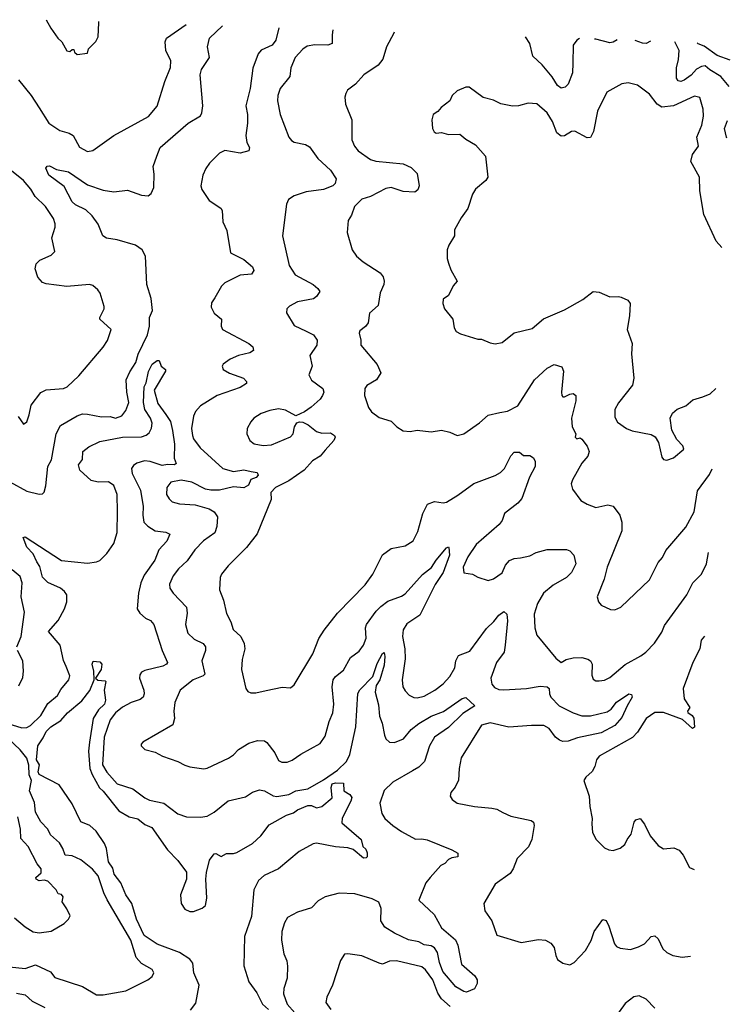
# Model space of a CAD drawing. Extents: x 1690054 to 1842981, y 782881 to 914114.
# Tile 693 of 693: x 1838883 to 1842981, y 901684 to 907362. Entities that reach past the tile are written whole.
import ezdxf

# ---------------------------------------------------------------- set-up
doc = ezdxf.new("R2010")
doc.units = 0

msp = doc.modelspace()

# ---------------------------------------------------------------- linework, layer by layer
at = {"layer": '0CON10XD'}
for points in [[(1839035.1, 907362.3), (1839062.9, 907312.9), (1839103.8, 907255), (1839126.7, 907235), (1839155, 907182.5), (1839171.7, 907178.3), (1839185, 907190), (1839195, 907190), (1839200, 907175), (1839215, 907162.5), (1839275, 907170), (1839280, 907195), (1839323, 907237), (1839336.1, 907263.9), (1839340, 907345), (1839339.7, 907351.5)], [(1838826.9, 904696.9), (1838925, 904644.3), (1838995, 904626.2), (1839015, 904627.5), (1839025, 904637.5), (1839033.9, 904673.9), (1839045.7, 904785), (1839066.4, 904825), (1839093.9, 904975), (1839117.8, 905022.2), (1839215, 905077.5), (1839245, 905088.5), (1839275, 905087.9), (1839355, 905071.5), (1839405, 905073.1), (1839435, 905064.4), (1839471.4, 905078.6), (1839495, 905108.8), (1839511.5, 905155), (1839500, 905215), (1839497.1, 905285), (1839517.7, 905332.3), (1839552.4, 905385), (1839566.4, 905433.6), (1839619.2, 905545), (1839632.1, 905595), (1839631.4, 905645), (1839648.5, 905685), (1839641.5, 905755), (1839615.5, 905835), (1839609.1, 905999.1), (1839588.5, 906035), (1839551.2, 906061.2), (1839445, 906092.7), (1839383.1, 906103.1), (1839362.5, 906115), (1839335, 906183.3), (1839301.5, 906231.5), (1839264.2, 906265), (1839205, 906294.3), (1839185, 906311.2), (1839139.5, 906399.5), (1839051.4, 906465), (1839034.1, 906505.9), (1839041.7, 906518.3), (1839055, 906520), (1839095, 906499.2), (1839165, 906485.5), (1839275, 906410.9), (1839365, 906378.8), (1839425, 906368.7), (1839505, 906379.4), (1839585, 906350.9), (1839624.3, 906345.7), (1839640.7, 906359.3), (1839655.6, 906395), (1839658.1, 906471.9), (1839652.5, 906515), (1839674, 906576), (1839692.5, 906625), (1839853.8, 906766.2), (1839925, 906808.5), (1839933.8, 906825), (1839938.5, 906865), (1839924.6, 907045), (1839932.2, 907075), (1839977.5, 907145), (1839966.1, 907205), (1839977.3, 907255), (1840052.1, 907326.3)], [(1838876.5, 907015), (1838950, 906925), (1838995, 906854), (1839050.8, 906765), (1839115, 906722.5), (1839168.3, 906708.3), (1839191.2, 906695), (1839227.9, 906627.9), (1839275, 906602.9), (1839305, 906608), (1839425, 906694), (1839625, 906804.2), (1839675.6, 906864.4), (1839719.4, 907005), (1839753, 907087), (1839754.3, 907125), (1839725.7, 907185), (1839722, 907235), (1839728.8, 907255), (1839843.6, 907333.6)], [(1840378, 907314.7), (1840360.3, 907245), (1840339.2, 907215), (1840275, 907187.5), (1840258.9, 907165), (1840227.1, 907082.9), (1840212.1, 906965), (1840186.8, 906865), (1840196.2, 906815), (1840197.2, 906765), (1840187.3, 906695), (1840193.3, 906655), (1840207.5, 906625), (1840205, 906606.2), (1840155, 906592.3), (1840065, 906607.1), (1840035, 906592.7), (1839976.7, 906535), (1839956.4, 906505), (1839938.8, 906465), (1839928.5, 906405), (1839933.4, 906383.4), (1839975, 906320), (1840042.5, 906275), (1840051.2, 906261.2), (1840055, 906197.5), (1840076.8, 906146.8), (1840097.9, 906017.9), (1840175, 905979.3), (1840225, 905937.8), (1840233.5, 905915), (1840218.8, 905895), (1840155, 905888.7), (1840065.6, 905845), (1840047.1, 905825), (1840007.5, 905757.5), (1839989.8, 905730.2), (1839986.7, 905705), (1840005, 905670.8), (1840047.5, 905635), (1840044.3, 905595), (1840052.5, 905575), (1840204, 905495), (1840227.5, 905475), (1840231.2, 905455), (1840209.3, 905440.7), (1840145, 905425.5), (1840096.2, 905405), (1840056.7, 905375), (1840051.2, 905365), (1840056.7, 905345), (1840093.5, 905323.5), (1840173.3, 905295), (1840191.2, 905275), (1840191.2, 905265), (1840155, 905242.2), (1840022, 905195), (1839926, 905135), (1839896.8, 905103.2), (1839886.1, 905076.1), (1839874.3, 905005), (1839879.4, 904965), (1839885.6, 904945), (1839922.8, 904892.8), (1840054.3, 904775), (1840115, 904756.9), (1840175.8, 904765.8), (1840217.7, 904757.7), (1840251.8, 904751.8), (1840257.9, 904735), (1840247.4, 904722.6), (1840215, 904711.2), (1840202.9, 904677.1), (1840175, 904662.9), (1840115, 904667.5), (1840035, 904650), (1839985, 904649.4), (1839955, 904655.6), (1839875, 904696.1), (1839815, 904707.5), (1839754.5, 904695.5), (1839732, 904665), (1839730, 904625), (1839745, 904598.8), (1839762.6, 904582.6), (1839805, 904570), (1839895, 904565.5), (1839975, 904542.3), (1840004.7, 904524.7), (1840023.9, 904495), (1840020.5, 904439.5), (1840007.7, 904402.3), (1839943.4, 904356.6), (1839892.5, 904305), (1839848.6, 904241.4), (1839799.4, 904195), (1839768, 904155), (1839746.4, 904106.4), (1839749.2, 904085), (1839767.5, 904055), (1839845.3, 903975.3), (1839849.3, 903939.3), (1839839.2, 903875), (1839852.5, 903825), (1839889.8, 903789.8), (1839941.9, 903765), (1839955.4, 903745), (1839954.6, 903725), (1839933.8, 903665), (1839951.2, 903588.8), (1839941, 903579), (1839883.1, 903555), (1839808.1, 903495), (1839778.5, 903425), (1839771.1, 903375), (1839776.6, 903333.4), (1839765.8, 903295), (1839593.9, 903196.1), (1839583.3, 903185), (1839583.3, 903175), (1839605, 903154), (1839665, 903139.2), (1839705.8, 903115.8), (1839795, 903084.2), (1839835, 903062.9), (1839865, 903052.9), (1839945, 903042.5), (1839965, 903046), (1840086.4, 903103.6), (1840115, 903122.5), (1840145.4, 903154.6), (1840205, 903190.5), (1840254.6, 903205.4), (1840295, 903204.4), (1840308.1, 903195), (1840353.8, 903133.8), (1840375, 903091.2), (1840395, 903080.8), (1840425, 903081.4), (1840455, 903091.4), (1840505, 903126.9), (1840615, 903188), (1840645, 903230), (1840667.9, 903315), (1840689.5, 903365), (1840694.5, 903415), (1840684.7, 903515), (1840690.9, 903555), (1840705, 903575.6), (1840749.3, 903610.7), (1840790.6, 903685), (1840840.2, 903719.8), (1840865, 903754.4), (1840881.3, 903795), (1840877.2, 903855), (1840883.1, 903875), (1840937.8, 903952.2), (1840965, 903977.8), (1841005, 904008.4), (1841085, 904037.5), (1841105, 904050.6), (1841206.5, 904163.5), (1841256.8, 904203.2), (1841285, 904246.2), (1841345, 904316.2), (1841355, 904322.5), (1841357.7, 904317.7), (1841361.5, 904275), (1841325.7, 904175), (1841279.7, 904105), (1841190.8, 903929.2), (1841115, 903877.7), (1841095, 903844), (1841090, 903805), (1841104, 903735), (1841106, 903676), (1841088.9, 903555), (1841093.1, 903515), (1841105, 903491.2), (1841127.9, 903467.9), (1841155, 903454.3), (1841175, 903451.9), (1841215, 903461.1), (1841276.2, 903495), (1841325, 903532), (1841362.9, 903575), (1841392.9, 903625), (1841397.7, 903665), (1841414.1, 903695.9), (1841478.3, 903721.7), (1841575, 903851.2), (1841617.8, 903892.2), (1841645, 903929.1), (1841675, 903950), (1841691.4, 903935), (1841696, 903896), (1841683.2, 903755), (1841675.8, 903714.2), (1841632.6, 903655), (1841598.9, 903565), (1841605, 903531.2), (1841621.5, 903511.5), (1841645, 903500.4), (1841675, 903497.9), (1841805, 903505.9), (1841885, 903518.4), (1841924.5, 903514.5), (1841935.7, 903505), (1841937.3, 903475), (1841945.5, 903455), (1841993.6, 903405), (1842075, 903364.6), (1842125, 903347.7), (1842175, 903347.5), (1842270, 903370), (1842293.8, 903386.2), (1842325, 903426.2), (1842395, 903474), (1842410, 903470), (1842413.8, 903455), (1842386.4, 903406.4), (1842355, 903338), (1842315, 903292.9), (1842235, 903249.6), (1842098.9, 903221.1), (1842045, 903200.8), (1842015, 903200.7), (1841995, 903207.5), (1841973.1, 903225), (1841935.2, 903275.2), (1841905, 903291.2), (1841835, 903292.5), (1841702.9, 903282.9), (1841595, 903307.5), (1841545, 903294.3), (1841428.1, 903105), (1841416.7, 903045), (1841413.6, 902976.4), (1841395, 902936.7), (1841370, 902905), (1841366.2, 902885), (1841376.7, 902865), (1841405, 902844), (1841505, 902824.2), (1841605, 902816.2), (1841635, 902808.8), (1841669.7, 902789.7), (1841715, 902769.2), (1841832.5, 902745), (1841846.7, 902735), (1841848.8, 902715), (1841835.7, 902634.3), (1841817.6, 902592.4), (1841752.5, 902525), (1841729.2, 902465), (1841711.2, 902438.8), (1841625, 902376.7), (1841558.8, 902265), (1841565, 902222.5), (1841606.2, 902165), (1841633.6, 902083.6), (1841775, 902040.8), (1841875, 902058.8), (1841915, 902053.3), (1841945, 902036.7), (1841965, 902012.5), (1841973.8, 901965), (1841985, 901942.5), (1842015, 901921.2), (1842055, 901911.2), (1842080, 901925), (1842145, 901993.8), (1842177.8, 902052.2), (1842195.7, 902105), (1842245, 902172.5), (1842265, 902167.5), (1842280.6, 902135), (1842313.2, 902033.2), (1842325, 902018.6), (1842345, 902007.8), (1842405, 902001.1), (1842452, 902015), (1842486.3, 902033.7), (1842525, 902075.8), (1842545, 902080), (1842565, 902061.2), (1842592.2, 902005), (1842615, 901983.5), (1842648.8, 901965), (1842703.1, 901956.9), (1842750.3, 901961.8)], [(1840688.3, 907303.7), (1840684.4, 907275), (1840684, 907225), (1840660, 907215), (1840585, 907217.1), (1840540.3, 907209.7), (1840515, 907192.9), (1840470.6, 907145), (1840447.1, 907085), (1840440, 907035), (1840384.6, 906965.4), (1840370.6, 906925), (1840370, 906895), (1840385.8, 906815), (1840435.5, 906685.5), (1840450, 906665), (1840465, 906655.6), (1840531.7, 906641.7), (1840555, 906629.2), (1840602.3, 906562.3), (1840675, 906494.2), (1840707.5, 906445), (1840702.9, 906417.1), (1840688.8, 906405), (1840635, 906382.5), (1840535, 906369.6), (1840465, 906345.7), (1840433.8, 906325), (1840422.3, 906297.7), (1840399.2, 906115), (1840436.9, 905945), (1840470.6, 905890.6), (1840575.5, 905835.5), (1840602.9, 905812.9), (1840613.8, 905795), (1840595, 905766.2), (1840576.8, 905753.2), (1840485, 905735.6), (1840439.1, 905710.9), (1840423.8, 905695), (1840422.3, 905672.3), (1840465, 905598.8), (1840535.5, 905565.5), (1840578, 905545), (1840599.2, 905515), (1840595.8, 905485), (1840556, 905425), (1840570, 905365), (1840550, 905315), (1840565, 905284.2), (1840631.4, 905235), (1840636.9, 905215), (1840629.4, 905195), (1840615, 905174.3), (1840563, 905127), (1840525, 905100.8), (1840475, 905077.5), (1840415, 905111.4), (1840375, 905117.8), (1840325, 905109.4), (1840275, 905090.8), (1840233.8, 905065), (1840215, 905043.3), (1840194, 905005), (1840192, 904975), (1840210, 904935), (1840235, 904915.8), (1840287.6, 904907.6), (1840335, 904911.5), (1840445, 904956), (1840459.4, 904975), (1840468, 905015), (1840482, 905038), (1840496.1, 905043.9), (1840515, 905042), (1840546.7, 905026.7), (1840595, 904988.1), (1840625, 904978.6), (1840675, 904980), (1840698.8, 904965), (1840702, 904955), (1840694, 904935), (1840645, 904880.8), (1840615, 904845.7), (1840572.4, 904817.6), (1840522.9, 904765), (1840435, 904702.2), (1840358.6, 904665), (1840331.9, 904635), (1840332.9, 904595), (1840252.1, 904397.9), (1840191.3, 904318.7), (1840085, 904212), (1840045.8, 904165), (1840039.2, 904145), (1840035.7, 904075), (1840058.6, 904015), (1840075, 903937.5), (1840100.3, 903890.3), (1840113.8, 903845), (1840157.5, 903805), (1840178.1, 903765), (1840180.6, 903735), (1840166.6, 903673.4), (1840162.5, 903615), (1840186.1, 903506.1), (1840198.3, 903488.3), (1840215, 903481.2), (1840245, 903481.2), (1840303.8, 903493.8), (1840396.1, 903513.9), (1840445, 903510), (1840465, 903526.2), (1840572.9, 903705), (1840607, 903793), (1840638.3, 903841.7), (1840715, 903940), (1840875, 904104), (1840920, 904165), (1840974.6, 904275.4), (1841025, 904311.9), (1841105, 904328.6), (1841152.8, 904357.2), (1841178.3, 904411.7), (1841208.5, 904515), (1841235, 904568), (1841275, 904584.3), (1841325, 904575.6), (1841345, 904579.5), (1841409.2, 904620.8), (1841502.3, 904687.7), (1841625, 904733.3), (1841655, 904750.6), (1841679.4, 904775), (1841715, 904846.7), (1841735, 904868.8), (1841765, 904868.8), (1841788.3, 904848.3), (1841825, 904850), (1841845.5, 904835.5), (1841855.8, 904815), (1841855.6, 904785), (1841822.5, 904725), (1841778.5, 904601.5), (1841754.5, 904575), (1841677.9, 904515), (1841665.4, 904475), (1841647.9, 904452.1), (1841514.7, 904335.3), (1841467.1, 904265), (1841440.8, 904205), (1841445, 904173.3), (1841493.9, 904163.9), (1841525, 904146.7), (1841585, 904127.5), (1841615, 904138.8), (1841665, 904172.9), (1841683.9, 904216.1), (1841707.3, 904242.7), (1841734.6, 904255.4), (1841770.6, 904259.4), (1841825, 904270.9), (1841860.6, 904289.4), (1841925, 904306.9), (1842036.5, 904306.5), (1842055, 904300), (1842078, 904275), (1842090, 904225), (1842065.4, 904175), (1842035.5, 904145), (1841958.5, 904101.5), (1841903.1, 904055), (1841868.8, 903995), (1841850, 903935), (1841854.4, 903855), (1841865, 903813.3), (1841975, 903680), (1842005, 903655.8), (1842035, 903673.5), (1842075, 903681.5), (1842125, 903683.3), (1842160, 903675), (1842174.3, 903664.3), (1842184, 903645), (1842182.5, 903582.5), (1842189.3, 903559.3), (1842205, 903550), (1842225, 903548.8), (1842255, 903554.2), (1842285, 903568.6), (1842375, 903644.4), (1842465.3, 903694.7), (1842494.2, 903715), (1842543.3, 903766.7), (1842585, 903829.5), (1842601.2, 903868.8), (1842729.1, 904045), (1842765.3, 904115), (1842814.6, 904165), (1842843.6, 904225), (1842854.1, 904289.8)], [(1841041.8, 907291.2), (1841040.8, 907285), (1840997.5, 907205), (1840977.5, 907135), (1840949.7, 907100.3), (1840866.7, 907045), (1840819.7, 906990.3), (1840773.3, 906955), (1840762.7, 906937.3), (1840758, 906915), (1840762.5, 906875), (1840798.1, 906785), (1840798.7, 906668.7), (1840813.6, 906633.6), (1840835, 906606), (1840905, 906556.7), (1840937.2, 906547.2), (1841095, 906530.8), (1841140.8, 906510.8), (1841175.7, 906475.7), (1841186, 906405), (1841178.8, 906381.2), (1841162, 906368), (1841095, 906371.8), (1841025, 906393.8), (1840995, 906388.8), (1840905, 906342.5), (1840855, 906326.4), (1840812.9, 906285), (1840795.6, 906234.4), (1840778, 906205), (1840772, 906135), (1840800, 906035), (1840825, 905998.8), (1840863.8, 905965), (1840962.2, 905902.2), (1840979.1, 905879.1), (1840984.2, 905855), (1840982.5, 905835), (1840962.1, 905787.9), (1840949.4, 905715), (1840899.5, 905670.5), (1840893.3, 905615), (1840877.7, 905592.3), (1840845, 905567.5), (1840840, 905555), (1840850, 905515), (1840850, 905485), (1840945, 905373.3), (1840966.2, 905325), (1840941.2, 905285), (1840885, 905252), (1840872.9, 905235), (1840870.8, 905195), (1840894, 905125), (1840911.7, 905101.7), (1840955, 905068.8), (1841025, 905046.7), (1841057.5, 905015), (1841095, 904991.2), (1841135, 904988), (1841175, 904995.8), (1841255, 904985.8), (1841315, 904995.8), (1841364.1, 904984.1), (1841405, 904964), (1841445, 904974.2), (1841535, 905037.5), (1841585, 905082), (1841652, 905098), (1841695, 905105.6), (1841755, 905135.6), (1841850.9, 905285), (1841925, 905352.2), (1841965, 905373.5), (1842009.6, 905359.6), (1842019.6, 905335), (1842006.7, 905215), (1842010, 905195), (1842015, 905187.5), (1842025, 905186.7), (1842055, 905203.3), (1842075, 905206.7), (1842090, 905195), (1842090.8, 905165), (1842065.6, 905065), (1842069.4, 905015), (1842090.6, 904975), (1842085.7, 904955), (1842095, 904945.7), (1842115, 904950.6), (1842125, 904942.9), (1842155, 904902), (1842166.9, 904873.1), (1842160, 904845), (1842124.3, 904805), (1842070.5, 904709.5), (1842063.3, 904685), (1842070, 904655), (1842119.1, 904589.1), (1842155, 904568), (1842205, 904550), (1842275, 904564), (1842305, 904556), (1842344.2, 904505), (1842354.4, 904465), (1842355.8, 904415), (1842271.4, 904205), (1842254, 904135), (1842213.3, 904035), (1842220, 904005), (1842236.1, 903986.1), (1842290.5, 903960.5), (1842315, 903958.8), (1842348.8, 903975), (1842515, 904131.2), (1842565, 904232.5), (1842588.8, 904261.2), (1842609.5, 904300.5), (1842725, 904436), (1842772.2, 904525), (1842791.5, 904645), (1842860.3, 904739.7), (1842875.6, 904772.9)], [(1842111.6, 907253.3), (1842095, 907243.8), (1842074.3, 907215), (1842071.8, 907111.8), (1842070, 907055), (1842045, 906991.2), (1842027.6, 906972.4), (1842005, 906967.5), (1841985, 906982.5), (1841953.2, 907033.2), (1841895, 907101.9), (1841841.7, 907151.7), (1841825.5, 907225.5), (1841800.3, 907264.3)], [(1842328.6, 907245.6), (1842305, 907232.3), (1842285, 907229.2), (1842205, 907250), (1842197, 907250.3)], [(1842521.1, 907238.8), (1842495, 907225.4), (1842475, 907226.2), (1842432.4, 907241.9)], [(1842973.8, 906977.4), (1842926.2, 907035), (1842862.2, 907072.2), (1842835, 907095.3), (1842815, 907093.2), (1842785, 907076.6), (1842755, 907042.7), (1842715, 907012.7), (1842695, 907005.4), (1842679.2, 907009.2), (1842671.3, 907025), (1842670.6, 907085), (1842682.7, 907132.7), (1842686.2, 907185), (1842661.2, 907233.8)], [(1842980.6, 907129.3), (1842904, 907155), (1842830.3, 907210.3), (1842795, 907222.5), (1842788.7, 907229.3)], [(1842932.4, 906048.6), (1842899.2, 906085), (1842828.9, 906238.9), (1842804.5, 906375.5), (1842803.8, 906455), (1842753.3, 906545), (1842761.8, 906585), (1842797.6, 906632.4), (1842787.3, 906685), (1842816.1, 906753.9), (1842825.2, 906805), (1842824.3, 906845.7), (1842805, 906912.9), (1842775, 906920.4), (1842653.9, 906866.1), (1842585, 906857.5), (1842558.6, 906875), (1842515, 906932), (1842446, 906985), (1842391.2, 906998.8), (1842355, 906992), (1842268.8, 906945), (1842215.6, 906835), (1842191.7, 906718.3), (1842175, 906682), (1842155, 906681.4), (1842085, 906719.5), (1842065, 906716.9), (1842025, 906692.9), (1842005, 906691.4), (1841980.3, 906710.3), (1841954.4, 906775), (1841924.4, 906825), (1841865, 906877.5), (1841815, 906880), (1841760, 906865), (1841725, 906864.2), (1841657.7, 906877.7), (1841615, 906898), (1841555, 906913.8), (1841475, 906973.3), (1841455, 906973.3), (1841405, 906952.5), (1841377.5, 906925), (1841362.5, 906895), (1841314.1, 906855.9), (1841295, 906832.5), (1841267.5, 906815), (1841260, 906785), (1841263.8, 906735), (1841273.8, 906715), (1841285, 906708), (1841315, 906711.2), (1841355, 906700), (1841421.7, 906701.7), (1841455, 906672.5), (1841510.5, 906640.5), (1841569.2, 906575), (1841582, 906455), (1841571.2, 906435), (1841512, 906385), (1841494.3, 906355.7), (1841467, 906273), (1841429.5, 906220.5), (1841390.5, 906149.5), (1841390, 906115), (1841357.3, 906062.7), (1841348.8, 906035), (1841348, 905985), (1841355, 905957.5), (1841369.3, 905919.3), (1841406, 905854), (1841383, 905827), (1841355, 905772.5), (1841325, 905750), (1841322.5, 905725), (1841333.3, 905695), (1841380, 905635), (1841387.5, 905585), (1841400, 905565), (1841425, 905550), (1841525, 905520), (1841545, 905520), (1841595, 905498.8), (1841625, 905493.8), (1841665, 905501.2), (1841734.1, 905555.9), (1841838.3, 905581.7), (1841903, 905637), (1842025, 905688.8), (1842130.7, 905749.3), (1842190, 905795), (1842225, 905791.2), (1842285, 905763.8), (1842335, 905766.7), (1842351.7, 905761.7), (1842390, 905745), (1842404, 905725), (1842400, 905655), (1842386.1, 905576.1), (1842414, 905495), (1842410, 905435), (1842424, 905295), (1842415.7, 905254.3), (1842335, 905153.3), (1842314.2, 905115), (1842315, 905070), (1842330.7, 905040.7), (1842382.5, 905005), (1842415, 904991.2), (1842525, 904970), (1842546.4, 904956.4), (1842567.5, 904925), (1842585, 904840), (1842595, 904826.2), (1842615, 904822.5), (1842652.5, 904835), (1842712.5, 904885), (1842707.5, 904905), (1842671.7, 904941.7), (1842643.3, 904995), (1842633.3, 905065), (1842646.4, 905093.6), (1842675, 905116.7), (1842725, 905136.2), (1842765, 905170.8), (1842822.1, 905187.9), (1842865, 905204.2), (1842896.2, 905235.3)], [(1842960.5, 906679), (1842958.9, 906685), (1842947.9, 906735), (1842965.1, 906780.8)], [(1838875, 905073.3), (1838905, 905030), (1838925, 905044), (1838936.9, 905083.1), (1838950, 905140), (1839005, 905212.2), (1839035, 905227.9), (1839136.2, 905235), (1839156, 905245), (1839225, 905308.6), (1839365, 905473.8), (1839388.5, 905511.5), (1839410.6, 905575), (1839346, 905635), (1839344.2, 905645.8), (1839370, 905695), (1839369.3, 905709.3), (1839346.7, 905785), (1839333.3, 905805), (1839305, 905828.8), (1839285, 905835.8), (1839155, 905823.2), (1839035, 905838.9), (1839015, 905846), (1838987.9, 905877.9), (1838972.9, 905925), (1838978, 905955), (1838998.8, 905975), (1839063.8, 906005), (1839086, 906025), (1839068.6, 906105), (1839086.7, 906165), (1839087.5, 906185), (1839078.2, 906215), (1839031.1, 906285), (1838971.8, 906341.8), (1838947.5, 906385), (1838905.3, 906435), (1838835, 906490)], [(1838815, 903302.7), (1838895, 903279.4), (1838925, 903280.9), (1838945, 903291.2), (1839005, 903350), (1839045, 903418.8), (1839101.2, 903465), (1839119.7, 903500.3), (1839167.3, 903555), (1839172.2, 903577.8), (1839151.8, 903631.8), (1839136, 903666), (1839115.8, 903755), (1839050, 903835), (1839105, 903898.1), (1839141.1, 903965), (1839154.1, 904005), (1839154.4, 904045), (1839141.9, 904065), (1839117.5, 904085), (1839045.8, 904115.8), (1839015, 904148.2), (1838999.2, 904209.2), (1838981, 904235), (1838961.2, 904281.2), (1838925, 904321.2), (1838903.6, 904376.4), (1838915, 904380), (1839123.3, 904243.3), (1839275, 904228.9), (1839325, 904235.7), (1839345, 904244.2), (1839386.1, 904283.9), (1839425, 904341.2), (1839444.5, 904405), (1839447.4, 904525), (1839444.2, 904625), (1839425, 904676.4), (1839395, 904697.5), (1839335, 904696.2), (1839296, 904705), (1839229.5, 904765), (1839222.7, 904795), (1839244.7, 904825.3), (1839247.3, 904872.7), (1839281.5, 904898.5), (1839345, 904929.5), (1839475, 904953.9), (1839585, 904957.3), (1839613.1, 904966.9), (1839629.3, 904980.7), (1839643.3, 905006.7), (1839647.7, 905035), (1839637.3, 905065), (1839605.3, 905115), (1839597.7, 905155), (1839600.8, 905245), (1839612.5, 905267.5), (1839625, 905333.8), (1839646, 905375), (1839675, 905396.2), (1839686.7, 905396.7), (1839698.6, 905365), (1839723.8, 905345), (1839724, 905335), (1839658.8, 905225), (1839679.7, 905149.7), (1839725.3, 905085.3), (1839751.8, 905045), (1839765, 904993.8), (1839775.3, 904914.7), (1839774.2, 904834.2), (1839785, 904803.3), (1839775.3, 904794.7), (1839735, 904796.9), (1839705, 904790.6), (1839635, 904815.3), (1839602.6, 904817.4), (1839559.4, 904805), (1839538.5, 904791.5), (1839527.5, 904775), (1839530.9, 904745), (1839579.6, 904649.6), (1839594.9, 904554.9), (1839592.5, 904505), (1839599.6, 904465), (1839621.9, 904441.9), (1839665, 904414.5), (1839726.4, 904406.4), (1839748.8, 904395), (1839731.1, 904355), (1839685, 904305.8), (1839661.6, 904245), (1839601.5, 904158.5), (1839581.7, 904115), (1839568.8, 904055), (1839560.3, 903965), (1839575, 903939.5), (1839608.3, 903911.7), (1839636.9, 903896.9), (1839655.6, 903875), (1839705.5, 903725), (1839736, 903655), (1839730, 903645), (1839708.8, 903635), (1839605, 903610), (1839585, 903600), (1839576, 903585), (1839574.3, 903565), (1839598.9, 903495), (1839600.6, 903475), (1839594.3, 903455), (1839578.4, 903441.6), (1839525, 903423.9), (1839475, 903397.2), (1839435.3, 903365), (1839404.5, 903325), (1839369.8, 903225), (1839360.5, 903065), (1839385, 903023.6), (1839445, 902956.2), (1839536, 902926), (1839605.3, 902875.3), (1839632.3, 902862.3), (1839715, 902844.3), (1839795, 902781.9), (1839845, 902765.8), (1839925, 902764.3), (1839965, 902770), (1840005, 902792.9), (1840085, 902857.1), (1840185, 902881.2), (1840225, 902908.6), (1840265, 902921.9), (1840295, 902914.4), (1840345, 902885.6), (1840365, 902883.3), (1840435, 902893.9), (1840475, 902914.6), (1840545, 902927.1), (1840635, 902978.9), (1840715, 903034.2), (1840767.8, 903085), (1840786.5, 903125), (1840821.1, 903285), (1840833, 903477), (1840845, 903496.9), (1840919.5, 903575), (1840945, 903650), (1840975, 903706.7), (1840985, 903712.5), (1840989.2, 903690.8), (1840985, 903640), (1840959.8, 903555), (1840937.6, 903522.4), (1840931.9, 903485), (1840951.3, 903411.3), (1840957.9, 903345), (1840973, 903305), (1840986.6, 903236.6), (1840995, 903215.8), (1841015, 903195.7), (1841044.4, 903194.4), (1841095.6, 903214.4), (1841140.6, 903269.4), (1841185, 903303.6), (1841255, 903345.3), (1841327.3, 903372.7), (1841435, 903448.6), (1841455, 903453.3), (1841506.7, 903405), (1841438.8, 903361.2), (1841355, 903280.4), (1841275, 903225.4), (1841245.2, 903174.8), (1841218, 903085), (1841185, 903051.6), (1841149, 903031)], [(1838867.1, 903745), (1838891.1, 903805), (1838911.4, 903945), (1838891.9, 904035), (1838898.1, 904115), (1838885, 904151.2), (1838839.3, 904189.3)], [(1842832.6, 903807.7), (1842813.3, 903785), (1842805.4, 903735), (1842765.3, 903654.7), (1842708.9, 903505), (1842714.4, 903445), (1842746.5, 903395), (1842734.6, 903375), (1842736.6, 903366.6), (1842760.4, 903350.4), (1842770.8, 903335), (1842775, 903282.5), (1842762.5, 903275), (1842705, 903326.2), (1842595, 903367.5), (1842545, 903367.3), (1842495, 903333.1), (1842445.8, 903254.2), (1842417.2, 903222.8), (1842223.5, 903115), (1842210, 903095), (1842200, 903055), (1842185, 903026.7), (1842146.7, 902995), (1842136.7, 902975), (1842166, 902885), (1842170, 902825), (1842184, 902755), (1842182.5, 902725), (1842186.2, 902675), (1842207.5, 902635), (1842255, 902587.5), (1842280, 902575), (1842305, 902571.2), (1842345, 902584), (1842373.3, 902605), (1842386, 902635), (1842408, 902665), (1842426.7, 902735), (1842435, 902747.5), (1842460, 902755), (1842485, 902722.5), (1842518.8, 902655), (1842565, 902600), (1842595, 902581.2), (1842655, 902586.2), (1842685, 902573.3), (1842708.8, 902545), (1842745, 902473.8), (1842772.6, 902460.8)], [(1838878.7, 903521.3), (1838900.9, 903569.1), (1838905.7, 903605), (1838900.8, 903665), (1838870.8, 903725)], [(1839868.8, 901651.2), (1839898.9, 901691.1), (1839917, 901795), (1839887.8, 901865), (1839882.3, 901922.3), (1839864.8, 901944.8), (1839805, 901982.1), (1839675, 902031.5), (1839601.7, 902081.7), (1839556.8, 902175), (1839529.2, 902265), (1839494.9, 902314.9), (1839465.6, 902385), (1839427.5, 902435), (1839419.5, 902469.5), (1839394.5, 902505), (1839383.2, 902583.2), (1839372.3, 902612.3), (1839323.1, 902683.1), (1839287.5, 902715), (1839235.7, 902735.7), (1839185, 902840), (1839110.7, 902950.7), (1838995, 903010.3), (1838988.9, 903025), (1838996.9, 903065), (1838980, 903095), (1838987.5, 903175), (1839019, 903221), (1839035, 903256.8), (1839062.3, 903285), (1839119.6, 903320.4), (1839158.8, 903365), (1839241.2, 903435), (1839287, 903493), (1839312.5, 903555), (1839310, 903605), (1839300, 903645), (1839307.5, 903662.5), (1839345, 903658.8), (1839355.8, 903645.8), (1839353.3, 903615), (1839320, 903565), (1839333, 903553), (1839375, 903550), (1839380, 903545), (1839370, 903495), (1839378.3, 903438.3), (1839372.9, 903415), (1839337, 903383), (1839306.9, 903333.1), (1839284.8, 903195.2), (1839280.3, 903145), (1839288.3, 903045), (1839300.3, 903010.3), (1839342.5, 902932.5), (1839365, 902912.9), (1839455, 902800), (1839515, 902765.3), (1839565, 902753.9), (1839605, 902720.6), (1839645, 902704.5), (1839735.7, 902575), (1839795, 902513.8), (1839845, 902446.7), (1839844.1, 902405.9), (1839810, 902315), (1839814.4, 902265), (1839835, 902233.1), (1839865, 902219.1), (1839885, 902219.1), (1839935, 902238.6), (1839954, 902255), (1839962.7, 902297.3), (1839955.7, 902405), (1839959.4, 902445), (1839978.1, 902515), (1840005, 902552), (1840015, 902553.8), (1840045, 902536.2), (1840075.8, 902554.2), (1840115, 902553.1), (1840135, 902559.4), (1840225, 902611.8), (1840274.3, 902655), (1840320.7, 902719.3), (1840421.2, 902775), (1840461.6, 902788.4), (1840485.5, 902805), (1840545, 902830), (1840565, 902830.2), (1840595, 902818.1), (1840625.3, 902824.7), (1840684.2, 902875), (1840678.9, 902935), (1840685.8, 902955), (1840705, 902961.5), (1840750, 902960), (1840752, 902915), (1840786.7, 902895), (1840797.5, 902877.5), (1840792.5, 902855), (1840741.7, 902758.3), (1840741.2, 902731.2), (1840852.5, 902635), (1840862.5, 902595), (1840878.3, 902578.3), (1840887.1, 902557.1), (1840886.2, 902535), (1840881.7, 902528.3), (1840865, 902527.5), (1840805, 902577.5), (1840775, 902587.5), (1840705, 902592.5), (1840595, 902613.1), (1840575, 902608.9), (1840493.8, 902565), (1840375, 902465.5), (1840292.5, 902427.5), (1840261, 902399), (1840232.3, 902345), (1840219.2, 902190.8), (1840179.2, 902075), (1840175.4, 901905.4), (1840205, 901813.8), (1840250.5, 901750.5), (1840283.8, 901685), (1840317.5, 901655)], [(1838825, 901901.3), (1838915, 901891.1), (1838975, 901911.1), (1839060.8, 901870.8), (1839085, 901839.5), (1839245, 901787.1), (1839325, 901739.2), (1839365, 901738.6), (1839495, 901761.4), (1839622.5, 901825), (1839646.7, 901845), (1839656.2, 901865), (1839646, 901885), (1839585, 901919.2), (1839554.6, 901954.6), (1839524.6, 902055), (1839387.3, 902287.3), (1839367.7, 902327.7), (1839335.5, 902425.5), (1839303.4, 902463.4), (1839235, 902516.7), (1839185, 902539.6), (1839144.5, 902545), (1839132.7, 902582.7), (1839112.3, 902615), (1839061.1, 902661.1), (1839044.6, 902695), (1839005, 902736.5), (1838975, 902791.4), (1838968.2, 902848.2), (1838940.4, 902915), (1838951.8, 902975), (1838938.2, 903008.2), (1838935, 903063.8), (1838925, 903104.3), (1838885, 903151.5), (1838785, 903245.4)], [(1841149, 903031), (1841035.6, 902965), (1840985, 902917.1), (1840958.9, 902845), (1840970.6, 902785), (1840988.6, 902755), (1841035.4, 902715.4), (1841085, 902680), (1841165, 902635.8), (1841201.7, 902638.3), (1841232.4, 902632.4), (1841375, 902576), (1841410, 902555), (1841410, 902535), (1841375, 902529.4), (1841355, 902518.5), (1841334.6, 902495.4), (1841310.8, 902485), (1841249.2, 902415), (1841224.3, 902385), (1841184.2, 902285), (1841272.3, 902202.3), (1841315.4, 902125), (1841395.7, 902055.7), (1841409.2, 902025), (1841431.2, 901915), (1841508.4, 901848.4), (1841521.5, 901825), (1841521.5, 901805), (1841506.5, 901773.5), (1841460, 901755), (1841445, 901757.5), (1841398.2, 901785), (1841323.4, 901873.4), (1841304.6, 901925), (1841292.7, 901982.7), (1841275, 902009.5), (1841255, 902021.1), (1841215, 902027.7), (1841183.8, 902043.8), (1841125, 902055.7), (1841045, 902094.1), (1840988.8, 902128.8), (1840966.4, 902165), (1840967.4, 902237.4), (1840953.1, 902273.1), (1840915, 902292.7), (1840815, 902321.8), (1840725, 902324.5), (1840645, 902304.2), (1840605, 902281.4), (1840565, 902241.4), (1840485, 902216), (1840426.7, 902185), (1840409.2, 902155), (1840393.9, 902103.9), (1840392.9, 902055), (1840407.1, 901975), (1840424.3, 901935), (1840427.5, 901905), (1840425.7, 901835), (1840405.6, 901775), (1840404.5, 901745), (1840425, 901684.5), (1840468.9, 901635)], [(1838853.2, 902183.2), (1838915, 902130.8), (1838961.7, 902101.7), (1838995, 902095.6), (1839065, 902105.4), (1839139.8, 902150.2), (1839163.8, 902175), (1839173.3, 902195), (1839155.8, 902235), (1839127.1, 902275), (1839134.4, 902305), (1839125, 902317.1), (1839105, 902321.2), (1839094.2, 902344.2), (1839045.3, 902395.3), (1839025, 902400), (1838995, 902396.9), (1838977.9, 902405), (1838976.8, 902415), (1839007, 902443), (1839006.8, 902465), (1838983.9, 902493.9), (1838931.4, 902595), (1838889.8, 902639.8), (1838887.5, 902695), (1838872.5, 902765)], [(1841365, 901671.8), (1841316.2, 901716.2), (1841295, 901748.6), (1841265.1, 901825.1), (1841222.8, 901882.8), (1841201.2, 901901.2), (1841055, 901934.4), (1841015, 901932.5), (1840975, 901915.6), (1840955, 901922.2), (1840856.1, 901963.9), (1840775, 901976.2), (1840756.4, 901973.6), (1840733.1, 901936.9), (1840687.5, 901795), (1840654.2, 901725), (1840649.2, 901695), (1840676.2, 901655)], [(1838865, 901748.2), (1838915, 901739.5), (1838955, 901703.1), (1839027.1, 901665)], [(1842545, 901661.1), (1842495, 901714.5), (1842455, 901732.2), (1842425, 901728.1), (1842375, 901688.1), (1842251.7, 901518.3)]]:
    msp.add_lwpolyline(points, dxfattribs=at)

doc.saveas('drawing.dxf')
